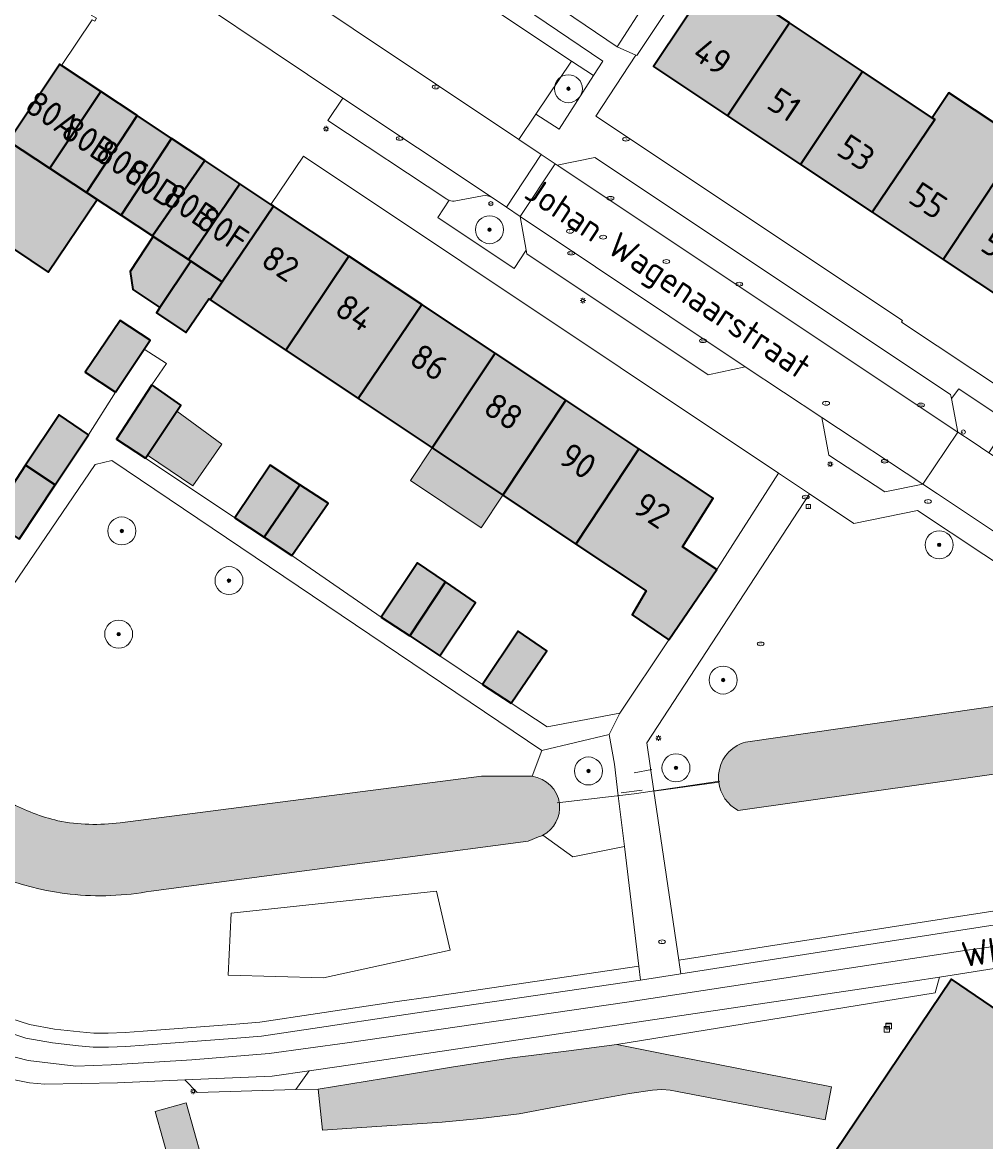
# Model space of a CAD drawing. Header units: metres. Extents: x 125349 to 128236, y 501602 to 503797.
# Tile 199 of 656: x 126686 to 126754, y 501902 to 501982. Entities that reach past the tile are written whole.
import ezdxf
from ezdxf.enums import TextEntityAlignment as Align

# ---------------------------------------------------------------- set-up
doc = ezdxf.new("R2010")
doc.units = ezdxf.units.M
doc.linetypes.add('IE-TERREINAFSCHEIDING-SO', pattern=[10, 8, -2])
doc.layers.get('0').update_dxf_attribs({"linetype": 'CONTINUOUS'})
for name, color, linetype, lineweight in [('B-WE-GR-BEPLANTING_CULTUUR_BODEMBEDEKKER-GV', 90, 'CONTINUOUS', 18), ('B-WE-GR-BEPLANTING_CULTUUR_BOSPLANTSOEN-GV', 90, 'CONTINUOUS', 18), ('B-WE-GR-BEPLANTING_CULTUUR_HEESTERS-GV', 90, 'CONTINUOUS', 18), ('B-WE-GR-BOOM-S-500', 90, 'CONTINUOUS', 18), ('B-WE-GR-GROENVOORZIENING-GV', 80, 'CONTINUOUS', 18), ('B-WE-IE-MEUBILAIR-S', 7, 'CONTINUOUS', 18), ('B-WE-IE-TERREINAFSCHEIDING-G', 210, 'IE-TERREINAFSCHEIDING-SO', 18), ('B-WE-KW-KUNSTWERK_DUIKER-G', 170, 'CONTINUOUS', 18), ('B-WE-OG-BEBOUWING-GV', 7, 'CONTINUOUS', 35), ('B-WE-OG-BEBOUWING-T18', 10, 'CONTINUOUS', 18), ('B-WE-OG-BEBOUWING_OVERBOUWING-GV', 7, 'CONTINUOUS', 18), ('B-WE-OG-BEBOUWING_SCHUUR-GV', 7, 'CONTINUOUS', 18), ('B-WE-OG-TERREIN_BEGROEID-GV', 7, 'CONTINUOUS', 18), ('B-WE-OG-TERREIN_ERF-GV', 7, 'CONTINUOUS', 18), ('B-WE-OG-TOPOGRAFIE-T18', 10, 'CONTINUOUS', 18), ('B-WE-OG-WATER-GV', 130, 'CONTINUOUS', 18), ('B-WE-OG-WATER_SLOOT-GV', 120, 'CONTINUOUS', 18), ('B-WE-OG-WEG-GV', 7, 'CONTINUOUS', 18), ('B-WE-VH-GESLOTENVERHARDING_ASFALT-GV', 10, 'CONTINUOUS', 18), ('B-WE-VH-HALFVERHARDING_PUIN-GV', 130, 'CONTINUOUS', 18), ('B-WE-VH-OPENVERHARDING-GV', 90, 'CONTINUOUS', 18), ('B-WE-VH-OPENVERHARDING_BETONSTRAATSTEEN-GV', 90, 'CONTINUOUS', 18), ('B-WE-VW-MARKERING_PICTOGRAM-G', 7, 'CONTINUOUS', 18)]:
    doc.layers.add(name, color=color, linetype=linetype, lineweight=lineweight)
for name, color, linetype, lineweight, true_color in [('B-WE-OG-BEBOUWING-V', 7, 'CONTINUOUS', 18, 0xcc646e), ('B-WE-OG-BEBOUWING_OVERBOUWING-V', 7, 'CONTINUOUS', 18, 0xcc646e), ('B-WE-OG-BEBOUWING_SCHUUR-V', 7, 'CONTINUOUS', 18, 0xcc646e), ('B-WE-OG-WATER-V', 7, 'CONTINUOUS', 18, 0xbee8ff), ('B-WE-OG-WATER_SLOOT-V', 7, 'CONTINUOUS', 18, 0x73e9ff)]:
    doc.layers.add(name, color=color, linetype=linetype, lineweight=lineweight, true_color=true_color)
doc.styles.add('NLCS-ISO', font='NLCS-ISO.ttf')
doc.styles.add('NLCS-ISO-M1000-T18', font='NLCS-ISO.ttf', dxfattribs={"height": 1.8})

# ---------------------------------------------------------------- blocks, each defined once
blk = doc.blocks.new('SIE-MEUBILAIR_BORD_LOCATIEPAAL-SO')
blk.add_lwpolyline([(-0.7499999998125, -0.7499999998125), (0.7499999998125, -0.7499999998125), (0.7499999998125, 0.7499999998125), (-0.7499999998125, 0.7499999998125)], close=True)
at = {"style": 'NLCS-ISO'}
blk.add_text('lp', height=0.75, dxfattribs=at).set_placement((0.01124132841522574, 0.120902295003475), align=Align.MIDDLE_CENTER)
blk = doc.blocks.new('SIE-MEUBILAIR_KAST_RIOOL-SO')
for points in [[(-1, 1), (1, 1), (1, 0.8400000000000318), (-1, 0.8400000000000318)], [(-1, 0.7599999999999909), (1, 0.7599999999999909), (1, -1), (-1, -1)]]:
    blk.add_lwpolyline(points, close=True)
at = {"style": 'NLCS-ISO'}
blk.add_text('ri', height=0.75, dxfattribs=at).set_placement((0, 0), align=Align.MIDDLE_CENTER)
blk = doc.blocks.new('SIE-MEUBILAIR_KAST_ELEKTRA-SO')
for points in [[(-1, 1), (1, 1), (1, 0.8400000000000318), (-1, 0.8400000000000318)], [(-1, 0.7599999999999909), (1, 0.7599999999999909), (1, -1), (-1, -1)]]:
    blk.add_lwpolyline(points, close=True)
at = {"style": 'NLCS-ISO'}
blk.add_text('et', height=0.75, dxfattribs=at).set_placement((0, 0), align=Align.MIDDLE_CENTER)
blk = doc.blocks.new('SIE-MEUBILAIR_PAAL_AFSLUITPAAL-SO')
blk.add_circle((0, 0), 0.75)
at = {"style": 'NLCS-ISO'}
blk.add_text('af', height=0.75, dxfattribs=at).set_placement((-3.765876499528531e-13, 0.05003987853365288), align=Align.MIDDLE_CENTER)
blk = doc.blocks.new('SIE-MEUBILAIR_PAAL_LICHTMAST-SO')
for points in [[(-0.625, 0), (-1, 0)], [(-0.7071067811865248, 0.7071067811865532), (-0.4419417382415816, 0.44194173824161)], [(0, 1), (0, 0.625)], [(0.44194173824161, 0.4419417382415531), (0.7071067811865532, 0.7071067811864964)], [(1, 0), (0.625, 0)], [(-0.7071067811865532, -0.7071067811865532), (-0.4419417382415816, -0.44194173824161)], [(0, -0.625), (0, -1)], [(0.4419417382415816, -0.4419417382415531), (0.7071067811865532, -0.7071067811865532)]]:
    blk.add_lwpolyline(points)
blk.add_circle((0, 0), 0.5)
blk = doc.blocks.new('SIE-MEUBILAIR_PUT_KOLK-SO')
blk.add_ellipse((0, 0), major_axis=(1.25, 4.517432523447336e-15), ratio=0.5400000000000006)
at = {"style": 'NLCS-ISO'}
blk.add_text('klk', height=0.75, dxfattribs=at).set_placement((0.0261189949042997, 2.557953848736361e-13), align=Align.MIDDLE_CENTER)
blk = doc.blocks.new('SIE-MEUBILAIR_PUT_RIOOLPUT-SO')
blk.add_ellipse((0, 0), major_axis=(1.25, 4.517432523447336e-15), ratio=0.5400000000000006)
at = {"style": 'NLCS-ISO'}
blk.add_text('ri', height=0.75, dxfattribs=at).set_placement((-0.04478910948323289, 0.06774790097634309), align=Align.MIDDLE_CENTER)
blk = doc.blocks.new('SIE-MEUBILAIR_PUT_BRANDKRAAN-SO')
blk.add_ellipse((0, 0), major_axis=(1.25, 4.517432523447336e-15), ratio=0.5400000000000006)
at = {"style": 'NLCS-ISO'}
blk.add_text('bk', height=0.75, dxfattribs=at).set_placement((0.03192321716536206, -3.410605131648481e-13), align=Align.MIDDLE_CENTER)
blk = doc.blocks.new('SIE-MEUBILAIR_PUT_GASPUT-SO')
blk.add_ellipse((0, 0), major_axis=(1.25, 4.517432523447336e-15), ratio=0.5400000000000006)
at = {"style": 'NLCS-ISO'}
blk.add_text('gas ', height=0.75, dxfattribs=at).set_placement((0.5310889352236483, 0.1623907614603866), align=Align.MIDDLE_CENTER)
blk = doc.blocks.new('SGR-BOOM_01-SO')
at = {"linetype": 'ByBlock', "lineweight": 18}
h = blk.add_hatch(color=0, dxfattribs=at)
h.dxf.hatch_style = 1
edge = h.paths.add_edge_path()
edge.add_arc((0, 0), 0.25, 0, 360)
at = {"color": 0, "linetype": 'ByBlock', "lineweight": 18}
for radius in [2, 0.25]:
    blk.add_circle((0, 0), radius, dxfattribs=at)

msp = doc.modelspace()

# ---------------------------------------------------------------- hatches: boundary and pattern name
at = {"layer": 'B-WE-OG-BEBOUWING-V'}
for points in [[(126735.985, 501975.225), (126740.421, 501981.878), (126735.13, 501985.395), (126730.694, 501978.746)], [(126745.645, 501978.404), (126740.421, 501981.878), (126735.985, 501975.225), (126741.212, 501971.746)], [(126684.546, 501973.402), (126687.494, 501971.473), (126687.499, 501971.48), (126691.163, 501976.963), (126688.348, 501978.833), (126688.226, 501978.914)], [(126745.645, 501978.404), (126741.212, 501971.746), (126746.343, 501968.33), (126750.817, 501974.964), (126750.633, 501975.088)], [(126691.163, 501976.963), (126687.499, 501971.48), (126687.494, 501971.473), (126690.136, 501969.744), (126690.138, 501969.747), (126693.767, 501975.234)], [(126751.416, 501964.954), (126755.858, 501971.615), (126756.212, 501971.379), (126757.402, 501973.169), (126751.823, 501976.878), (126750.633, 501975.088), (126750.817, 501974.964), (126746.343, 501968.33)], [(126678.126, 501970.243), (126684.902, 501965.703), (126687.394, 501964.033), (126690.899, 501969.245), (126690.136, 501969.744), (126687.494, 501971.473), (126684.546, 501973.402), (126681.598, 501975.456)], [(126692.61, 501968.117), (126696.222, 501973.603), (126693.767, 501975.234), (126690.138, 501969.747), (126690.136, 501969.744), (126690.899, 501969.245)], [(126692.61, 501968.117), (126694.854, 501966.637), (126698.589, 501972.031), (126696.222, 501973.603)], [(126701.103, 501970.361), (126698.589, 501972.031), (126694.854, 501966.637), (126694.912, 501966.599), (126697.435, 501964.935)], [(126751.416, 501964.954), (126756.373, 501961.654), (126760.835, 501968.305), (126756.212, 501971.379), (126755.858, 501971.615)], [(126699.845, 501963.346), (126703.507, 501968.764), (126703.317, 501968.891), (126701.103, 501970.361), (126697.435, 501964.935), (126697.588, 501964.834)], [(126704.389, 501958.456), (126708.891, 501965.189), (126703.507, 501968.764), (126699.845, 501963.346), (126698.982, 501962.067)], [(126695.385, 501961.515), (126697.588, 501964.834), (126697.435, 501964.935), (126694.912, 501966.599), (126693.247, 501964.075), (126693.448, 501962.792)], [(126704.389, 501958.456), (126709.57, 501954.996), (126714.121, 501961.715), (126708.891, 501965.189)], [(126699.845, 501963.346), (126697.588, 501964.834), (126695.385, 501961.515), (126695.134, 501961.137), (126697.232, 501959.734), (126698.885, 501962.132), (126698.982, 501962.067)], [(126719.36, 501958.235), (126714.121, 501961.715), (126709.57, 501954.996), (126714.853, 501951.467)], [(126692.217, 501955.444), (126694.252, 501958.536), (126694.681, 501959.187), (126692.533, 501960.59), (126690.028, 501956.893)], [(126719.36, 501958.235), (126714.853, 501951.467), (126719.919, 501948.084), (126724.411, 501954.88)], [(126694.817, 501955.981), (126692.273, 501952.089), (126694.361, 501950.745), (126696.876, 501954.534)], [(126725.145, 501944.593), (126729.651, 501951.4), (126724.411, 501954.88), (126719.919, 501948.084)], [(126685.778, 501950.224), (126687.896, 501948.824), (126690.273, 501952.392), (126688.174, 501953.844)], [(126731.794, 501937.74), (126735.219, 501942.783), (126732.771, 501944.386), (126734.964, 501947.871), (126729.651, 501951.4), (126725.145, 501944.593), (126730.167, 501941.239), (126729.165, 501939.54)], [(126685.314, 501944.947), (126687.896, 501948.824), (126685.778, 501950.224), (126683.215, 501946.35)], [(126705.398, 501948.838), (126703.273, 501950.225), (126700.745, 501946.468), (126702.848, 501945.074)], [(126705.398, 501948.838), (126702.848, 501945.074), (126704.826, 501943.762), (126707.42, 501947.519)], [(126715.819, 501941.881), (126713.816, 501943.26), (126711.211, 501939.363), (126713.264, 501938.015)], [(126715.819, 501941.881), (126713.264, 501938.015), (126715.409, 501936.607), (126717.964, 501940.404)], [(126718.457, 501934.553), (126720.517, 501933.218), (126723.061, 501936.947), (126721.012, 501938.35)], [(126767.19, 501892.703), (126768.745, 501891.596), (126774.859, 501900.385), (126778.208, 501898.055), (126784.422, 501906.948), (126772.218, 501914.941), (126771.922, 501914.491), (126769.813, 501911.288), (126764.934, 501914.579), (126760.374, 501907.818), (126755.452, 501911.138), (126752.018, 501913.468), (126742.953, 501900.028), (126741.555, 501897.955), (126754.926, 501889.006), (126756.3, 501891.07), (126763.093, 501886.549)]]:
    msp.add_hatch(color=256, dxfattribs=at).paths.add_polyline_path(points)
at = {"layer": 'B-WE-OG-BEBOUWING_OVERBOUWING-V'}
for points in [[(126696.583, 501954.093), (126694.499, 501950.952), (126697.728, 501948.761), (126699.823, 501951.727)], [(126719.919, 501948.084), (126714.853, 501951.467), (126713.298, 501949.138), (126718.364, 501945.755)]]:
    msp.add_hatch(color=256, dxfattribs=at).paths.add_polyline_path(points)
at = {"layer": 'B-WE-OG-BEBOUWING_SCHUUR-V'}
msp.add_hatch(color=256, dxfattribs=at).paths.add_polyline_path([(126697.255, 501904.618), (126695.04, 501903.997), (126696.132, 501900.1), (126698.347, 501900.721)])
at = {"layer": 'B-WE-OG-WATER-V'}
h = msp.add_hatch(color=256, dxfattribs=at)
edge = h.paths.add_edge_path()
edge.add_arc((126721.7500683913, 501925.7464031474), 2.224894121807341, 297.1692295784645, 366.6485802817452)
edge.add_arc((126721.7225425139, 501925.7451478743), 2.252381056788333, 6.599228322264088, 82.84719357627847)
edge.add_arc((126721.7198251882, 501925.7697500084), 2.228316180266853, 82.6991007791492, 89.55838674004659)
edge.add_line((126721.737, 501927.998), (126718.387, 501927.995))
edge.add_line((126718.387, 501927.995), (126692.543, 501924.656))
edge.add_arc((126690.7531930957, 501938.2691301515), 13.73028482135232, 258.80723109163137, 277.4900884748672, ccw=False)
edge.add_arc((126691.2377773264, 501938.1566237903), 13.722991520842, 241.33962216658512, 256.7308588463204, ccw=False)
edge.add_line((126684.656, 501926.115), (126682.67, 501927.196))
edge.add_line((126682.67, 501927.196), (126673.85, 501932.972))
edge.add_line((126673.85, 501932.972), (126666.763, 501937.474))
edge.add_line((126666.763, 501937.474), (126658.585, 501942.641))
edge.add_line((126658.585, 501942.641), (126653.871, 501945.602))
edge.add_line((126653.871, 501945.602), (126651.744, 501946.938))
edge.add_line((126651.744, 501946.938), (126643.02, 501952.413))
edge.add_line((126643.02, 501952.413), (126635.833, 501956.916))
edge.add_line((126635.833, 501956.916), (126625.774, 501963.46))
edge.add_line((126625.774, 501963.46), (126616.755, 501969.339))
edge.add_line((126616.755, 501969.339), (126613.486, 501971.536))
edge.add_line((126613.486, 501971.536), (126605.666, 501977.298))
edge.add_line((126605.666, 501977.298), (126600.423, 501981.373))
edge.add_line((126600.423, 501981.373), (126595.08, 501985.45))
edge.add_line((126595.08, 501985.45), (126590.336, 501989.468))
edge.add_line((126590.336, 501989.468), (126585.102, 501994.194))
edge.add_line((126585.102, 501994.194), (126581.158, 501998.201))
edge.add_line((126581.158, 501998.201), (126579.436, 502000))
edge.add_arc((126634.7345836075, 502052.3130106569), 76.12216781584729, 218.9610551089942, 223.4107952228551, ccw=False)
edge.add_arc((126639.0813271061, 502055.0269768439), 81.21098961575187, 213.1408524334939, 218.5215914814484, ccw=False)
edge.add_line((126571.081, 502010.629), (126568.517, 502014.487))
edge.add_line((126568.517, 502014.487), (126567.465, 502016.07))
edge.add_arc((126541.76601075, 501999.5360703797), 30.55828655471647, 32.75596750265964, 45.06090784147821)
edge.add_arc((126540.0698919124, 501997.9719267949), 32.86367926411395, 44.89393642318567, 64.56000097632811)
edge.add_arc((126553.1920970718, 502025.5761492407), 2.299248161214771, 64.36046422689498, 83.58474900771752)
edge.add_arc((126553.1938716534, 502025.5854244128), 2.289832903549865, 83.60294293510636, 100.2095896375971)
edge.add_arc((126553.1898632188, 502025.3490907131), 2.522130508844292, 99.16828910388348, 130.9156736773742)
edge.add_line((126551.538, 502027.255), (126550.864, 502026.567))
edge.add_line((126550.864, 502026.567), (126550.241, 502025.931))
edge.add_arc((126551.1859354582, 502025.1057210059), 1.254586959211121, 138.8669877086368, 188.1437401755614)
edge.add_arc((126551.256509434, 502025.1166037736), 1.325991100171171, 188.1772591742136, 242.6346175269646)
edge.add_line((126550.647, 502023.939), (126553.702, 502022.554))
edge.add_arc((126542.0168452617, 502000.2844607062), 25.1490600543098, 49.328563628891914, 62.313342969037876, ccw=False)
edge.add_arc((126542.1914557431, 502000.8391530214), 24.61561714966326, 35.75338689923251, 48.79536979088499, ccw=False)
edge.add_line((126562.168, 502015.222), (126565.682, 502009.512))
edge.add_arc((126596.7608906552, 502029.1764615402), 36.77755418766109, 212.3226527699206, 219.0312728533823)
edge.add_arc((126594.0539985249, 502027.2581868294), 33.46749869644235, 219.3985471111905, 225.026860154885)
edge.add_line((126570.4, 502003.582), (126573.66, 502000))
edge.add_line((126573.66, 502000), (126575.701, 501997.777))
edge.add_line((126575.701, 501997.777), (126580.528, 501992.557))
edge.add_line((126580.528, 501992.557), (126586.939, 501986.214))
edge.add_line((126586.939, 501986.214), (126592.32, 501981.237))
edge.add_line((126592.32, 501981.237), (126594.841, 501979.201))
edge.add_line((126594.841, 501979.201), (126600.632, 501974.968))
edge.add_line((126600.632, 501974.968), (126607.861, 501969.864))
edge.add_line((126607.861, 501969.864), (126614.842, 501964.864))
edge.add_line((126614.842, 501964.864), (126622.269, 501959.657))
edge.add_line((126622.269, 501959.657), (126631.929, 501953.169))
edge.add_line((126631.929, 501953.169), (126640.695, 501947.144))
edge.add_line((126640.695, 501947.144), (126647.979, 501942.339))
edge.add_line((126647.979, 501942.339), (126680.455, 501922.584))
edge.add_arc((126691.0735796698, 501938.9309235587), 19.49297678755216, 236.9931879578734, 263.7989630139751)
edge.add_arc((126691.1183604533, 501939.1608514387), 19.72640628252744, 263.7417945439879, 280.6618842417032)
edge.add_line((126694.768, 501919.775), (126721.722, 501923.347))
edge.add_line((126721.722, 501923.347), (126722.474, 501923.643))
edge.add_arc((126721.7077505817, 501925.8532002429), 2.339256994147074, 289.1208063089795, 296.8969338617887)
msp.add_hatch(color=256, dxfattribs=at).paths.add_polyline_path([(126728.079, 501908.786), (126724.628, 501908.341), (126720.577, 501907.846), (126716.376, 501907.201), (126711.374, 501906.357), (126706.705, 501905.608), (126707.015, 501902.665), (126709.119, 501902.809), (126715.571, 501903.251), (126718.322, 501903.498), (126721.073, 501903.844), (126723.724, 501904.341), (126728.976, 501905.285), (126730.626, 501905.533), (126731.276, 501905.582), (126731.876, 501905.531), (126732.376, 501905.43), (126742.976, 501903.417), (126743.429, 501905.766), (126733.628, 501907.694), (126731.637, 501908.086)])
at = {"layer": 'B-WE-OG-WATER_SLOOT-V'}
h = msp.add_hatch(color=256, dxfattribs=at)
edge = h.paths.add_edge_path()
edge.add_arc((126737.9865722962, 501927.8863839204), 2.653966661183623, 187.1076084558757, 242.3268912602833)
edge.add_line((126736.754, 501925.536), (126813.272, 501936.417))
edge.add_arc((126800.0565676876, 501991.6087608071), 56.75189963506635, 283.4657026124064, 291.395642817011)
edge.add_arc((126802.9101826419, 501980.8973530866), 45.75476337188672, 292.9619242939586, 301.6220064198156)
edge.add_arc((126801.2380639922, 501988.0259341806), 52.75241219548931, 299.1081689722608, 307.165747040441)
edge.add_line((126833.107, 501945.988), (126914.253, 502000))
edge.add_line((126914.253, 502000), (126923.855, 502006.527))
edge.add_line((126923.855, 502006.527), (126925.755, 502007.828))
edge.add_line((126925.755, 502007.828), (126929.503, 502010.782))
edge.add_line((126929.503, 502010.782), (126939.75, 502019.793))
edge.add_line((126939.75, 502019.793), (126947.347, 502026.852))
edge.add_line((126947.347, 502026.852), (126952.045, 502031.507))
edge.add_line((126952.045, 502031.507), (126955.193, 502034.911))
edge.add_line((126955.193, 502034.911), (126958.592, 502038.815))
edge.add_line((126958.592, 502038.815), (126962.29, 502043.27))
edge.add_line((126962.29, 502043.27), (126965.938, 502047.825))
edge.add_line((126965.938, 502047.825), (126970.086, 502052.98))
edge.add_line((126970.086, 502052.98), (126975.783, 502060.087))
edge.add_line((126975.783, 502060.087), (126982.535, 502068.858))
edge.add_line((126982.535, 502068.858), (126983.159, 502071.369))
edge.add_line((126983.159, 502071.369), (126982.194, 502072.133))
edge.add_line((126982.194, 502072.133), (126979.183, 502072.486))
edge.add_line((126979.183, 502072.486), (126955.65, 502043.476))
edge.add_line((126955.65, 502043.476), (126952.519, 502039.461))
edge.add_line((126952.519, 502039.461), (126950.52, 502037.16))
edge.add_line((126950.52, 502037.16), (126946.373, 502032.667))
edge.add_line((126946.373, 502032.667), (126942.046, 502028.328))
edge.add_line((126942.046, 502028.328), (126941.673, 502027.964))
edge.add_line((126941.673, 502027.964), (126939.856, 502026.191))
edge.add_line((126939.856, 502026.191), (126930.552, 502018.175))
edge.add_line((126930.552, 502018.175), (126925.9, 502014.19))
edge.add_line((126925.9, 502014.19), (126923.457, 502012.324))
edge.add_line((126923.457, 502012.324), (126920.941, 502010.479))
edge.add_line((126920.941, 502010.479), (126905.169, 502000))
edge.add_line((126905.169, 502000), (126889.407, 501989.528))
edge.add_line((126889.407, 501989.528), (126881.865, 501984.433))
edge.add_line((126881.865, 501984.433), (126880.102, 501983.242))
edge.add_line((126880.102, 501983.242), (126877.506, 501981.569))
edge.add_line((126877.506, 501981.569), (126867.377, 501974.974))
edge.add_line((126867.377, 501974.974), (126863.261, 501974.25))
edge.add_line((126863.261, 501974.25), (126861.808, 501973.266))
edge.add_arc((126849.1169094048, 501979.7515584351), 14.2522366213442, 323.45496082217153, 332.9314957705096, ccw=False)
edge.add_arc((126849.1562478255, 501979.714390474), 14.19850219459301, 312.7433966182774, 323.48093264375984, ccw=False)
edge.add_line((126858.793, 501969.287), (126846.76, 501961.245))
edge.add_line((126846.76, 501961.245), (126826.637, 501947.797))
edge.add_arc((126804.8784848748, 501980.021575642), 38.88259579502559, 297.20722572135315, 304.02780980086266, ccw=False)
edge.add_arc((126791.4389119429, 502001.9888992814), 64.59234861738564, 295.1833389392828, 298.90075371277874, ccw=False)
edge.add_arc((126801.8889037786, 501984.0833448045), 43.98046923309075, 281.9374664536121, 292.78866523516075, ccw=False)
edge.add_line((126810.986, 501941.054), (126737.274, 501930.431))
edge.add_arc((126737.9808392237, 501927.8843533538), 2.642920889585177, 105.5123589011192, 119.8343908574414)
edge.add_arc((126737.9867511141, 501927.8749887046), 2.653985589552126, 119.8445268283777, 182.8290094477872)
edge.add_arc((126738.2508333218, 501927.9166326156), 2.91994097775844, 183.3894149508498, 187.0549889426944)

# ---------------------------------------------------------------- linework, layer by layer
at = {"layer": 'B-WE-GR-BEPLANTING_CULTUUR_BODEMBEDEKKER-GV', "flags": 128}
msp.add_lwpolyline([(126724.835, 501979.121), (126722.286, 501975.345), (126723.945, 501974.274), (126726.397, 501978.101)], close=True, dxfattribs=at)
for points in [[(126716.071, 501969.182), (126715.262, 501967.955), (126720.717, 501964.3), (126721.574, 501965.617)], [(126718.461, 501969.497), (126716.545, 501969.133)], [(126721.574, 501965.617), (126721.159, 501968.019), (126720.179, 501968.68), (126719.148, 501969.375)]]:
    msp.add_lwpolyline(points, dxfattribs=at)
at = {"layer": 'B-WE-GR-BEPLANTING_CULTUUR_BODEMBEDEKKER-GV'}
for points in [[(126716.545, 501969.133, -0.1369758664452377), (126716.071, 501969.182)], [(126719.148, 501969.375, 0.1863848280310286), (126718.461, 501969.497)]]:
    msp.add_lwpolyline(points, format="xyb", dxfattribs=at)
at = {"layer": 'B-WE-GR-BEPLANTING_CULTUUR_BOSPLANTSOEN-GV', "flags": 128}
for points in [[(126826.637, 501947.797), (126846.76, 501961.245), (126846.759, 501961.246), (126845.152, 501963.538), (126845.149, 501963.542), (126832.522, 501954.68), (126828.073, 501952.343), (126823.951, 501950.435), (126819.478, 501948.666), (126791.182, 501942.386), (126780.412, 501950.092), (126778.746, 501947.599), (126774.463, 501943.42), (126759.076, 501940.704), (126749.58, 501946.999), (126745.014, 501946.071), (126741.851, 501948.186)], [(126741.851, 501948.186), (126730.219, 501930.37), (126730.725, 501926.927)], [(126737.274, 501930.431), (126810.986, 501941.054)], [(126730.725, 501926.927), (126735.353, 501927.558)]]:
    msp.add_lwpolyline(points, dxfattribs=at)
at = {"layer": 'B-WE-GR-BEPLANTING_CULTUUR_BOSPLANTSOEN-GV'}
for points in [[(126735.336, 501927.744, -0.2819560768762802), (126736.666, 501930.177)], [(126736.666, 501930.177, -0.0625731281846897), (126737.274, 501930.431)], [(126735.353, 501927.558, -0.01599544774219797), (126735.336, 501927.744)]]:
    msp.add_lwpolyline(points, format="xyb", dxfattribs=at)
at = {"layer": 'B-WE-GR-BEPLANTING_CULTUUR_HEESTERS-GV', "flags": 128}
for points in [[(126705.03, 501992.322), (126707.014, 501990.997), (126724.835, 501979.121), (126726.397, 501978.101), (126727.06, 501979.135), (126705.845, 501993.511)], [(126752.472, 501952.589), (126753.478, 501951.919), (126754.675, 501951.121), (126756.134, 501953.284), (126752.523, 501955.689), (126751.998, 501955.001)]]:
    msp.add_lwpolyline(points, close=True, dxfattribs=at)
for points in [[(126727.531, 501930.968), (126722.714, 501929.835), (126722.003, 501927.98)], [(126722.766, 501923.767), (126724.916, 501922.216), (126728.614, 501922.951), (126728.174, 501926.58), (126727.9, 501928.84), (126727.531, 501930.968)]]:
    msp.add_lwpolyline(points, dxfattribs=at)
at = {"layer": 'B-WE-GR-BEPLANTING_CULTUUR_HEESTERS-GV'}
for points in [[(126722.003, 501927.98, -0.3455382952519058), (126723.96, 501926.004)], [(126723.96, 501926.004, -0.3128029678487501), (126722.766, 501923.767)]]:
    msp.add_lwpolyline(points, format="xyb", dxfattribs=at)
at = {"layer": 'B-WE-GR-GROENVOORZIENING-GV', "flags": 128}
for points in [[(126735.353, 501927.558), (126730.725, 501926.927), (126732.5, 501914.837), (126752.52, 501917.946), (126773.756, 501921.253), (126779.812, 501922.166), (126795.972, 501924.827), (126808.049, 501926.907), (126819.115, 501928.877), (126819.463, 501929.28), (126823.891, 501930.589), (126826.496, 501931.533), (126829.963, 501933.244), (126830.374, 501933.244), (126836.999, 501937.863), (126848.555, 501945.446), (126857.159, 501951.133), (126871.368, 501960.613), (126878.681, 501965.509), (126886.131, 501970.347), (126893.58, 501975.432), (126899.796, 501979.582), (126905.81, 501983.53), (126913.467, 501988.471)], [(126813.272, 501936.417), (126736.754, 501925.536)]]:
    msp.add_lwpolyline(points, dxfattribs=at)
at = {"layer": 'B-WE-GR-GROENVOORZIENING-GV'}
msp.add_lwpolyline([(126736.754, 501925.536, -0.2457127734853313), (126735.353, 501927.558)], format="xyb", dxfattribs=at)
at = {"layer": 'B-WE-GR-GROENVOORZIENING-GV', "flags": 128}
msp.add_lwpolyline([(126716.155, 501915.552), (126715.168, 501919.767), (126700.475, 501918.195), (126700.268, 501913.761), (126707.09, 501913.561)], close=True, dxfattribs=at)
at = {"layer": 'B-WE-IE-TERREINAFSCHEIDING-G', "flags": 128}
for points in [[(126729.317, 501928.221), (126730.582, 501928.457)], [(126728.39, 501926.798), (126729.88, 501926.988)]]:
    msp.add_lwpolyline(points, dxfattribs=at)
at = {"layer": 'B-WE-KW-KUNSTWERK_DUIKER-G', "flags": 128}
msp.add_lwpolyline([(126723.797, 501926.083), (126729.308, 501926.733), (126735.433, 501927.621)], dxfattribs=at)
at = {"layer": 'B-WE-OG-BEBOUWING-GV', "flags": 128}
for points in [[(126735.985, 501975.225), (126740.421, 501981.878), (126735.13, 501985.395), (126730.694, 501978.746)], [(126745.645, 501978.404), (126740.421, 501981.878), (126735.985, 501975.225), (126741.212, 501971.746)], [(126684.546, 501973.402), (126687.494, 501971.473), (126687.499, 501971.48), (126691.163, 501976.963), (126688.348, 501978.833), (126688.226, 501978.914)], [(126745.645, 501978.404), (126741.212, 501971.746), (126746.343, 501968.33), (126750.817, 501974.964), (126750.633, 501975.088)], [(126691.163, 501976.963), (126687.499, 501971.48), (126687.494, 501971.473), (126690.136, 501969.744), (126690.138, 501969.747), (126693.767, 501975.234)], [(126751.416, 501964.954), (126755.858, 501971.615), (126756.212, 501971.379), (126757.402, 501973.169), (126751.823, 501976.878), (126750.633, 501975.088), (126750.817, 501974.964), (126746.343, 501968.33)], [(126678.126, 501970.243), (126684.902, 501965.703), (126687.394, 501964.033), (126690.899, 501969.245), (126690.136, 501969.744), (126687.494, 501971.473), (126684.546, 501973.402), (126681.598, 501975.456)], [(126692.61, 501968.117), (126696.222, 501973.603), (126693.767, 501975.234), (126690.138, 501969.747), (126690.136, 501969.744), (126690.899, 501969.245)], [(126692.61, 501968.117), (126694.854, 501966.637), (126698.589, 501972.031), (126696.222, 501973.603)], [(126701.103, 501970.361), (126698.589, 501972.031), (126694.854, 501966.637), (126694.912, 501966.599), (126697.435, 501964.935)], [(126751.416, 501964.954), (126756.373, 501961.654), (126760.835, 501968.305), (126756.212, 501971.379), (126755.858, 501971.615)], [(126699.845, 501963.346), (126703.507, 501968.764), (126703.317, 501968.891), (126701.103, 501970.361), (126697.435, 501964.935), (126697.588, 501964.834)], [(126704.389, 501958.456), (126708.891, 501965.189), (126703.507, 501968.764), (126699.845, 501963.346), (126698.982, 501962.067)], [(126695.385, 501961.515), (126697.588, 501964.834), (126697.435, 501964.935), (126694.912, 501966.599), (126693.247, 501964.075), (126693.448, 501962.792)], [(126704.389, 501958.456), (126709.57, 501954.996), (126714.121, 501961.715), (126708.891, 501965.189)], [(126699.845, 501963.346), (126697.588, 501964.834), (126695.385, 501961.515), (126695.134, 501961.137), (126697.232, 501959.734), (126698.885, 501962.132), (126698.982, 501962.067)], [(126719.36, 501958.235), (126714.121, 501961.715), (126709.57, 501954.996), (126714.853, 501951.467)], [(126692.217, 501955.444), (126694.252, 501958.536), (126694.681, 501959.187), (126692.533, 501960.59), (126690.028, 501956.893)], [(126719.36, 501958.235), (126714.853, 501951.467), (126719.919, 501948.084), (126724.411, 501954.88)], [(126694.817, 501955.981), (126692.273, 501952.089), (126694.361, 501950.745), (126696.876, 501954.534)], [(126725.145, 501944.593), (126729.651, 501951.4), (126724.411, 501954.88), (126719.919, 501948.084)], [(126685.778, 501950.224), (126687.896, 501948.824), (126690.273, 501952.392), (126688.174, 501953.844)], [(126731.794, 501937.74), (126735.219, 501942.783), (126732.771, 501944.386), (126734.964, 501947.871), (126729.651, 501951.4), (126725.145, 501944.593), (126730.167, 501941.239), (126729.165, 501939.54)], [(126685.314, 501944.947), (126687.896, 501948.824), (126685.778, 501950.224), (126683.215, 501946.35)], [(126705.398, 501948.838), (126703.273, 501950.225), (126700.745, 501946.468), (126702.848, 501945.074)], [(126705.398, 501948.838), (126702.848, 501945.074), (126704.826, 501943.762), (126707.42, 501947.519)], [(126715.819, 501941.881), (126713.816, 501943.26), (126711.211, 501939.363), (126713.264, 501938.015)], [(126715.819, 501941.881), (126713.264, 501938.015), (126715.409, 501936.607), (126717.964, 501940.404)], [(126718.457, 501934.553), (126720.517, 501933.218), (126723.061, 501936.947), (126721.012, 501938.35)], [(126767.19, 501892.703), (126768.745, 501891.596), (126774.859, 501900.385), (126778.208, 501898.055), (126784.422, 501906.948), (126772.218, 501914.941), (126771.922, 501914.491), (126769.813, 501911.288), (126764.934, 501914.579), (126760.374, 501907.818), (126755.452, 501911.138), (126752.018, 501913.468), (126742.953, 501900.028), (126741.555, 501897.955), (126754.926, 501889.006), (126756.3, 501891.07), (126763.093, 501886.549)]]:
    msp.add_lwpolyline(points, close=True, dxfattribs=at)
at = {"layer": 'B-WE-OG-BEBOUWING_OVERBOUWING-GV', "flags": 128}
for points in [[(126696.583, 501954.093), (126694.499, 501950.952), (126697.728, 501948.761), (126699.823, 501951.727)], [(126719.919, 501948.084), (126714.853, 501951.467), (126713.298, 501949.138), (126718.364, 501945.755)]]:
    msp.add_lwpolyline(points, close=True, dxfattribs=at)
at = {"layer": 'B-WE-OG-BEBOUWING_SCHUUR-GV', "flags": 128}
msp.add_lwpolyline([(126697.255, 501904.618), (126695.04, 501903.997), (126696.132, 501900.1), (126698.347, 501900.721)], close=True, dxfattribs=at)
at = {"layer": 'B-WE-OG-TERREIN_BEGROEID-GV', "flags": 128}
for points in [[(126722.003, 501927.98), (126722.714, 501929.835), (126691.952, 501950.576), (126690.748, 501950.293), (126683.672, 501939.907), (126682.781, 501938.599), (126673.125, 501945.338), (126662.116, 501952.891), (126659.802, 501954.479), (126653.871, 501945.602)], [(126692.543, 501924.656), (126718.387, 501927.995), (126721.737, 501927.998)], [(126722.474, 501923.643), (126721.722, 501923.347), (126694.768, 501919.775)], [(126728.614, 501922.951), (126724.916, 501922.216), (126722.766, 501923.767)], [(126684.056, 501910.867), (126686.048, 501910.232), (126687.85, 501909.899), (126689.656, 501909.7), (126690.652, 501909.605), (126691.684, 501909.603), (126692.896, 501909.65), (126694.178, 501909.747), (126700.822, 501910.252), (126702.543, 501910.383), (126706.65, 501911.002), (126712.362, 501911.865), (126714.765, 501912.212), (126729.649, 501914.407), (126728.614, 501922.951)]]:
    msp.add_lwpolyline(points, dxfattribs=at)
at = {"layer": 'B-WE-OG-TERREIN_BEGROEID-GV'}
for points in [[(126721.737, 501927.998, -0.02993822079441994), (126722.003, 501927.98)], [(126684.656, 501926.115, 0.06725808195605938), (126688.088, 501924.8)], [(126688.088, 501924.8, 0.08170040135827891), (126692.543, 501924.656)], [(126722.766, 501923.767, -0.03394278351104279), (126722.474, 501923.643)], [(126688.968, 501919.552, -0.1174985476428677), (126680.455, 501922.584)], [(126694.768, 501919.775, -0.0739622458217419), (126688.968, 501919.552)]]:
    msp.add_lwpolyline(points, format="xyb", dxfattribs=at)
at = {"layer": 'B-WE-OG-TERREIN_BEGROEID-GV', "flags": 128}
msp.add_lwpolyline([(126715.168, 501919.767), (126716.155, 501915.552), (126707.09, 501913.561), (126700.268, 501913.761), (126700.475, 501918.195)], close=True, dxfattribs=at)
at = {"layer": 'B-WE-OG-TERREIN_ERF-GV', "flags": 128}
for points in [[(126755.594, 501987.625), (126741.101, 501997.345), (126742.824, 502000), (126744.463, 502002.561), (126721.858, 502017.704), (126721.358, 502016.904), (126742.944, 502002.424), (126741.318, 502000), (126739.833, 501997.786), (126738.481, 501995.738), (126737.128, 501993.689), (126733.02, 501987.543), (126731.726, 501985.653), (126730.215, 501983.446), (126728.095, 501980.159), (126729.431, 501979.566), (126729.502, 501979.539), (126740.722, 501996.382), (126754.343, 501987.326), (126775.554, 501973.349)], [(126684.546, 501973.402), (126688.226, 501978.914), (126688.348, 501978.833), (126690.53, 501982.083)], [(126683.215, 501946.35), (126685.778, 501950.224), (126688.174, 501953.844), (126690.273, 501952.392), (126692.217, 501955.444), (126690.028, 501956.893), (126692.533, 501960.59), (126694.681, 501959.187), (126694.252, 501958.536), (126695.853, 501957.499), (126694.817, 501955.981), (126696.876, 501954.534), (126694.361, 501950.745), (126700.745, 501946.468), (126703.273, 501950.225), (126705.398, 501948.838), (126707.42, 501947.519), (126704.826, 501943.762), (126711.211, 501939.363), (126713.816, 501943.26), (126715.819, 501941.881), (126717.964, 501940.404), (126715.409, 501936.607), (126718.457, 501934.553), (126721.012, 501938.35), (126723.061, 501936.947), (126720.517, 501933.218), (126723.082, 501931.509), (126728.283, 501932.502), (126731.794, 501937.74), (126729.165, 501939.54), (126730.167, 501941.239), (126725.145, 501944.593), (126719.919, 501948.084), (126714.853, 501951.467), (126709.57, 501954.996), (126704.389, 501958.456), (126698.982, 501962.067), (126698.885, 501962.132), (126697.232, 501959.734), (126695.134, 501961.137), (126695.385, 501961.515), (126693.448, 501962.792), (126693.247, 501964.075), (126694.912, 501966.599), (126694.854, 501966.637), (126692.61, 501968.117), (126690.899, 501969.245), (126687.394, 501964.033), (126684.902, 501965.703)], [(126683.672, 501939.907), (126690.748, 501950.293), (126691.952, 501950.576), (126722.714, 501929.835), (126727.531, 501930.968), (126728.283, 501932.502), (126723.082, 501931.509), (126720.517, 501933.218), (126718.457, 501934.553), (126715.409, 501936.607), (126713.264, 501938.015), (126711.211, 501939.363), (126704.826, 501943.762), (126702.848, 501945.074), (126700.745, 501946.468), (126694.361, 501950.745), (126692.273, 501952.089), (126694.817, 501955.981), (126695.853, 501957.499), (126694.252, 501958.536), (126692.217, 501955.444), (126690.273, 501952.392), (126687.896, 501948.824), (126685.314, 501944.947)], [(126762.118, 501915.348), (126751.138, 501913.616), (126750.851, 501912.481), (126728.079, 501908.786), (126731.637, 501908.086), (126733.628, 501907.694), (126743.429, 501905.766), (126742.976, 501903.417), (126732.376, 501905.43), (126731.876, 501905.531), (126731.276, 501905.582), (126730.626, 501905.533), (126728.976, 501905.285), (126723.724, 501904.341), (126721.073, 501903.844), (126718.322, 501903.498), (126715.571, 501903.251), (126709.119, 501902.809), (126707.015, 501902.665), (126706.705, 501905.608), (126705.113, 501905.566), (126698.056, 501905.351), (126697.164, 501906.257), (126692.351, 501906.046), (126687.15, 501905.953), (126686.05, 501906.054), (126684.75, 501906.306)]]:
    msp.add_lwpolyline(points, dxfattribs=at)
for points in [[(126729.122, 501990.049), (126733.02, 501987.543), (126737.128, 501993.689), (126733.28, 501996.294), (126734.628, 501998.335), (126735.727, 502000), (126735.986, 502000.392), (126736.565, 502000), (126739.833, 501997.786), (126741.318, 502000), (126742.944, 502002.424), (126721.358, 502016.904), (126710.032, 502000), (126706.542, 501994.792), (126706.534, 501994.78), (126728.095, 501980.159), (126730.215, 501983.446), (126726.417, 501985.901), (126727.919, 501988.204)], [(126729.431, 501979.566), (126726.577, 501975.197), (126748.513, 501960.592), (126748.428, 501960.455), (126761.254, 501951.94), (126775.554, 501973.349), (126754.343, 501987.326), (126740.722, 501996.382), (126729.502, 501979.539)], [(126746.343, 501968.33), (126741.212, 501971.746), (126735.985, 501975.225), (126730.694, 501978.746), (126735.13, 501985.395), (126740.421, 501981.878), (126745.645, 501978.404), (126750.633, 501975.088), (126751.823, 501976.878), (126757.402, 501973.169), (126756.212, 501971.379), (126760.835, 501968.305), (126766.09, 501964.811), (126761.655, 501958.139), (126756.373, 501961.654), (126751.416, 501964.954)], [(126703.507, 501968.764), (126708.891, 501965.189), (126714.121, 501961.715), (126719.36, 501958.235), (126724.411, 501954.88), (126729.651, 501951.4), (126734.964, 501947.871), (126732.771, 501944.386), (126735.219, 501942.783), (126739.632, 501949.659), (126705.657, 501972.337), (126703.317, 501968.891)], [(126767.19, 501892.703), (126763.093, 501886.549), (126756.3, 501891.07), (126754.926, 501889.006), (126741.555, 501897.955), (126742.953, 501900.028), (126752.018, 501913.468), (126755.452, 501911.138), (126760.374, 501907.818), (126764.934, 501914.579), (126769.813, 501911.288), (126771.922, 501914.491), (126772.218, 501914.941), (126784.422, 501906.948), (126778.208, 501898.055), (126774.859, 501900.385), (126768.745, 501891.596)]]:
    msp.add_lwpolyline(points, close=True, dxfattribs=at)
at = {"layer": 'B-WE-OG-WATER-GV', "flags": 128}
for points in [[(126721.737, 501927.998), (126718.387, 501927.995), (126692.543, 501924.656)], [(126694.768, 501919.775), (126721.722, 501923.347), (126722.474, 501923.643)]]:
    msp.add_lwpolyline(points, dxfattribs=at)
at = {"layer": 'B-WE-OG-WATER-GV'}
for points in [[(126722.003, 501927.98, 0.02993822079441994), (126721.737, 501927.998)], [(126723.96, 501926.004, 0.3455382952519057), (126722.003, 501927.98)], [(126688.088, 501924.8, -0.06725808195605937), (126684.656, 501926.115)], [(126722.766, 501923.767, 0.3128029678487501), (126723.96, 501926.004)], [(126692.543, 501924.656, -0.08170040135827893), (126688.088, 501924.8)], [(126722.474, 501923.643, 0.03394278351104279), (126722.766, 501923.767)], [(126680.455, 501922.584, 0.1174985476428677), (126688.968, 501919.552)], [(126688.968, 501919.552, 0.07396224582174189), (126694.768, 501919.775)]]:
    msp.add_lwpolyline(points, format="xyb", dxfattribs=at)
at = {"layer": 'B-WE-OG-WATER-GV', "flags": 128}
msp.add_lwpolyline([(126728.079, 501908.786), (126724.628, 501908.341), (126720.577, 501907.846), (126716.376, 501907.201), (126711.374, 501906.357), (126706.705, 501905.608), (126707.015, 501902.665), (126709.119, 501902.809), (126715.571, 501903.251), (126718.322, 501903.498), (126721.073, 501903.844), (126723.724, 501904.341), (126728.976, 501905.285), (126730.626, 501905.533), (126731.276, 501905.582), (126731.876, 501905.531), (126732.376, 501905.43), (126742.976, 501903.417), (126743.429, 501905.766), (126733.628, 501907.694), (126731.637, 501908.086)], close=True, dxfattribs=at)
at = {"layer": 'B-WE-OG-WATER_SLOOT-GV', "flags": 128}
for points in [[(126810.986, 501941.054), (126737.274, 501930.431)], [(126736.754, 501925.536), (126813.272, 501936.417)]]:
    msp.add_lwpolyline(points, dxfattribs=at)
at = {"layer": 'B-WE-OG-WATER_SLOOT-GV'}
for points in [[(126736.666, 501930.177, 0.2819560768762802), (126735.336, 501927.744)], [(126737.274, 501930.431, 0.0625731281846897), (126736.666, 501930.177)], [(126735.336, 501927.744, 0.01599544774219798), (126735.353, 501927.558)], [(126735.353, 501927.558, 0.2457127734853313), (126736.754, 501925.536)]]:
    msp.add_lwpolyline(points, format="xyb", dxfattribs=at)
at = {"layer": 'B-WE-OG-WEG-GV', "flags": 128}
for points in [[(126773.756, 501921.253), (126752.52, 501917.946), (126732.5, 501914.837), (126732.644, 501913.857), (126738.267, 501914.736), (126752.672, 501916.967), (126773.908, 501920.274)], [(126683.753, 501909.908), (126685.803, 501909.255), (126687.703, 501908.903), (126689.553, 501908.7), (126690.603, 501908.599), (126691.703, 501908.597), (126692.953, 501908.646), (126694.254, 501908.744), (126700.898, 501909.249), (126702.656, 501909.383), (126706.8, 501910.008), (126712.509, 501910.87), (126714.91, 501911.217), (126729.77, 501913.408), (126729.649, 501914.407), (126714.765, 501912.212), (126712.362, 501911.865), (126706.65, 501911.002), (126702.543, 501910.383), (126700.822, 501910.252), (126694.178, 501909.747), (126692.896, 501909.65), (126691.684, 501909.603), (126690.652, 501909.605), (126689.656, 501909.7), (126687.85, 501909.899), (126686.048, 501910.232), (126684.056, 501910.867)]]:
    msp.add_lwpolyline(points, dxfattribs=at)
msp.add_lwpolyline([(126728.079, 501908.786), (126750.851, 501912.481), (126751.138, 501913.616), (126749.268, 501913.321), (126729.511, 501910.397), (126708.205, 501907.225), (126706.061, 501906.915), (126705.113, 501905.566), (126706.705, 501905.608), (126711.374, 501906.357), (126716.376, 501907.201), (126720.577, 501907.846), (126724.628, 501908.341)], close=True, dxfattribs=at)
at = {"layer": 'B-WE-VH-GESLOTENVERHARDING_ASFALT-GV', "flags": 128}
for points in [[(126633.122, 501936.83), (126653.612, 501923.6), (126659.309, 501919.942), (126664.806, 501916.334), (126669.154, 501913.628), (126674.352, 501910.521), (126676.301, 501909.368), (126678.051, 501908.515), (126679.8, 501907.813), (126681.65, 501907.21), (126684.75, 501906.306), (126686.05, 501906.054), (126687.15, 501905.953), (126692.351, 501906.046), (126697.164, 501906.257), (126703.403, 501906.531), (126706.061, 501906.915), (126708.205, 501907.225), (126729.511, 501910.397), (126749.268, 501913.321), (126751.138, 501913.616), (126762.118, 501915.348)], [(126773.908, 501920.274), (126752.672, 501916.967), (126738.267, 501914.736), (126732.644, 501913.857), (126729.77, 501913.408), (126714.91, 501911.217), (126712.509, 501910.87), (126706.8, 501910.008), (126702.656, 501909.383), (126700.898, 501909.249), (126694.254, 501908.744), (126692.953, 501908.646), (126691.703, 501908.597), (126690.603, 501908.599), (126689.553, 501908.7), (126687.703, 501908.903), (126685.803, 501909.255), (126683.753, 501909.908)]]:
    msp.add_lwpolyline(points, dxfattribs=at)
at = {"layer": 'B-WE-VH-HALFVERHARDING_PUIN-GV', "flags": 128}
msp.add_lwpolyline([(126697.164, 501906.257), (126698.056, 501905.351), (126705.113, 501905.566), (126706.061, 501906.915), (126703.403, 501906.531)], close=True, dxfattribs=at)
at = {"layer": 'B-WE-VH-OPENVERHARDING-GV', "flags": 128}
msp.add_lwpolyline([(126699.126, 501988.203), (126693.714, 501991.825), (126692.588, 501992.579), (126690.089, 501988.833), (126693.236, 501986.718), (126708.473, 501976.48), (126719.148, 501969.375), (126720.179, 501968.68), (126722.652, 501972.454), (126721.063, 501973.518), (126703.244, 501985.446)], close=True, dxfattribs=at)
for points in [[(126715.902, 501969.271), (126707.396, 501974.887), (126708.473, 501976.48), (126693.236, 501986.718), (126691.362, 501983.89), (126690.475, 501982.421), (126690.838, 501982.202), (126690.719, 501981.983), (126690.53, 501982.083), (126688.348, 501978.833), (126691.163, 501976.963), (126693.767, 501975.234), (126696.222, 501973.603), (126698.589, 501972.031), (126701.103, 501970.361), (126703.317, 501968.891), (126705.657, 501972.337), (126739.632, 501949.659), (126741.851, 501948.186), (126745.014, 501946.071), (126749.58, 501946.999), (126759.076, 501940.704)], [(126759.52, 501942.501), (126750.997, 501948.185), (126749.948, 501948.885), (126747.229, 501948.331), (126743.239, 501950.961), (126742.743, 501953.638), (126737.259, 501957.263), (126734.59, 501956.695), (126721.619, 501965.357), (126721.574, 501965.617), (126720.717, 501964.3), (126715.262, 501967.955), (126716.071, 501969.182)]]:
    msp.add_lwpolyline(points, dxfattribs=at)
at = {"layer": 'B-WE-VH-OPENVERHARDING-GV'}
msp.add_lwpolyline([(126716.071, 501969.182, -0.05388966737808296), (126715.902, 501969.271)], format="xyb", dxfattribs=at)
at = {"layer": 'B-WE-VH-OPENVERHARDING_BETONSTRAATSTEEN-GV', "flags": 128}
for points in [[(126761.254, 501951.94), (126748.428, 501960.455), (126748.513, 501960.592), (126726.577, 501975.197), (126729.431, 501979.566), (126728.095, 501980.159), (126706.534, 501994.78)], [(126705.845, 501993.511), (126727.06, 501979.135), (126726.397, 501978.101), (126723.945, 501974.274), (126722.286, 501975.345), (126721.063, 501973.518), (126722.652, 501972.454), (126723.655, 501971.782), (126723.796, 501971.688), (126726.483, 501972.251), (126751.943, 501955.28), (126751.998, 501955.001), (126752.523, 501955.689), (126756.134, 501953.284)], [(126708.473, 501976.48), (126707.396, 501974.887), (126715.902, 501969.271)], [(126719.148, 501969.375), (126708.473, 501976.48)], [(126716.545, 501969.133), (126718.461, 501969.497)]]:
    msp.add_lwpolyline(points, dxfattribs=at)
for points in [[(126707.014, 501990.997), (126704.465, 501987.27), (126703.244, 501985.446), (126721.063, 501973.518), (126722.286, 501975.345), (126724.835, 501979.121)], [(126720.179, 501968.68), (126721.159, 501968.019), (126723.655, 501971.782), (126722.652, 501972.454)], [(126752.472, 501952.589), (126751.998, 501955.001), (126751.943, 501955.28), (126726.483, 501972.251), (126723.796, 501971.688)], [(126752.472, 501952.589), (126723.796, 501971.688), (126723.655, 501971.782), (126721.159, 501968.019), (126737.259, 501957.263), (126742.743, 501953.638), (126749.948, 501948.885)], [(126721.574, 501965.617), (126721.619, 501965.357), (126734.59, 501956.695), (126737.259, 501957.263), (126721.159, 501968.019)], [(126749.948, 501948.885), (126742.743, 501953.638), (126743.239, 501950.961), (126747.229, 501948.331)], [(126767.27, 501943.938), (126770.138, 501948.248), (126770.371, 501948.599), (126770.64, 501949.003), (126770.738, 501949.15), (126770.778, 501949.21), (126767.063, 501951.775), (126766.4, 501950.777), (126765.771, 501949.829), (126761.405, 501949.034), (126758.58, 501948.519), (126754.675, 501951.121), (126753.478, 501951.919), (126752.472, 501952.589), (126749.948, 501948.885), (126750.997, 501948.185), (126759.52, 501942.501)], [(126731.794, 501937.74), (126728.283, 501932.502), (126727.531, 501930.968), (126727.9, 501928.84), (126728.174, 501926.58), (126728.614, 501922.951), (126729.649, 501914.407), (126729.77, 501913.408), (126732.644, 501913.857), (126732.5, 501914.837), (126730.725, 501926.927), (126730.219, 501930.37), (126741.851, 501948.186), (126739.632, 501949.659), (126735.219, 501942.783)]]:
    msp.add_lwpolyline(points, close=True, dxfattribs=at)
at = {"layer": 'B-WE-VH-OPENVERHARDING_BETONSTRAATSTEEN-GV'}
for points in [[(126715.902, 501969.271, 0.05388966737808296), (126716.071, 501969.182)], [(126716.071, 501969.182, 0.1369758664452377), (126716.545, 501969.133)], [(126718.461, 501969.497, -0.1863848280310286), (126719.148, 501969.375)]]:
    msp.add_lwpolyline(points, format="xyb", dxfattribs=at)
at = {"layer": 'B-WE-VW-MARKERING_PICTOGRAM-G', "flags": 128}
msp.add_lwpolyline([(126604.245, 501956.852), (126645.699, 501930.713), (126663.904, 501918.658), (126674.298, 501912.508), (126678.972, 501909.924), (126681.204, 501908.908), (126683.524, 501908.264), (126685.961, 501907.646), (126689.359, 501907.257), (126691.888, 501907.341), (126697.669, 501907.71), (126703.205, 501908.141), (126708.775, 501908.908), (126728.79, 501911.831), (126752.961, 501915.521), (126759.985, 501916.497)], dxfattribs=at)

# ---------------------------------------------------------------- block references
at = {"layer": 'B-WE-GR-BOOM-S-500', "xscale": 0.5, "yscale": 0.5, "zscale": 0.5}
for p in [(126724.605, 501977.162), (126718.962, 501967.076), (126692.658, 501945.529), (126751.126, 501944.535), (126700.325, 501941.977), (126692.432, 501938.148), (126735.672, 501934.864), (126726.039, 501928.36), (126732.299, 501928.583)]:
    msp.add_blockref('SGR-BOOM_01-SO', p, dxfattribs=at)
at = {"layer": 'B-WE-IE-MEUBILAIR-S', "xscale": 0.2, "yscale": 0.2, "zscale": 0.2}
for name, p in [('SIE-MEUBILAIR_PUT_KOLK-SO', (126715.115, 501977.288)), ('SIE-MEUBILAIR_PAAL_LICHTMAST-SO', (126707.27, 501974.295)), ('SIE-MEUBILAIR_PUT_KOLK-SO', (126712.54, 501973.604)), ('SIE-MEUBILAIR_PUT_BRANDKRAAN-SO', (126728.72, 501973.552)), ('SIE-MEUBILAIR_PAAL_AFSLUITPAAL-SO', (126719.056, 501968.938)), ('SIE-MEUBILAIR_PUT_KOLK-SO', (126727.615, 501969.324)), ('SIE-MEUBILAIR_PUT_RIOOLPUT-SO', (126724.723, 501966.961)), ('SIE-MEUBILAIR_PUT_RIOOLPUT-SO', (126727.089, 501966.539)), ('SIE-MEUBILAIR_PUT_KOLK-SO', (126724.803, 501965.402)), ('SIE-MEUBILAIR_PUT_RIOOLPUT-SO', (126731.613, 501964.799)), ('SIE-MEUBILAIR_PUT_KOLK-SO', (126736.829, 501963.18)), ('SIE-MEUBILAIR_PAAL_LICHTMAST-SO', (126725.642, 501962.009)), ('SIE-MEUBILAIR_PUT_KOLK-SO', (126734.226, 501959.136)), ('SIE-MEUBILAIR_PUT_RIOOLPUT-SO', (126743.04, 501954.66)), ('SIE-MEUBILAIR_PUT_KOLK-SO', (126749.823, 501954.537)), ('SIE-MEUBILAIR_PAAL_AFSLUITPAAL-SO', (126752.85, 501952.608)), ('SIE-MEUBILAIR_PUT_KOLK-SO', (126747.223, 501950.514)), ('SIE-MEUBILAIR_PAAL_LICHTMAST-SO', (126743.337, 501950.307)), ('SIE-MEUBILAIR_PUT_GASPUT-SO', (126741.585, 501947.949)), ('SIE-MEUBILAIR_BORD_LOCATIEPAAL-SO', (126741.763, 501947.273)), ('SIE-MEUBILAIR_PUT_RIOOLPUT-SO', (126750.333, 501947.64)), ('SIE-MEUBILAIR_PUT_RIOOLPUT-SO', (126738.36, 501937.448)), ('SIE-MEUBILAIR_PAAL_LICHTMAST-SO', (126731.049, 501930.717)), ('SIE-MEUBILAIR_PUT_RIOOLPUT-SO', (126731.306, 501916.145)), ('SIE-MEUBILAIR_KAST_RIOOL-SO', (126747.381, 501909.877)), ('SIE-MEUBILAIR_KAST_ELEKTRA-SO', (126747.508, 501910.114)), ('SIE-MEUBILAIR_PAAL_LICHTMAST-SO', (126697.77, 501905.447))]:
    msp.add_blockref(name, p, dxfattribs=at)

# ---------------------------------------------------------------- texts
at = {"layer": 'B-WE-OG-BEBOUWING-T18', "style": 'NLCS-ISO-M1000-T18'}
for s, rotation, p in [('49', 326.3000000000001, (126734.904, 501979.446)), ('80A', 326.3000000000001, (126687.749, 501975.285)), ('51', 326.3000000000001, (126740.05, 501976.017)), ('80B', 326.3000000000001, (126690.291, 501973.479)), ('80C', 326.3000000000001, (126692.643, 501971.902)), ('53', 326.3000000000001, (126745.197, 501972.588)), ('80D', 326.3000000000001, (126694.803, 501970.392)), ('80E', 326.3000000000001, (126697.479, 501968.787)), ('55', 326.3000000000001, (126750.343, 501969.159)), ('80F', 326.3000000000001, (126699.886, 501967.115)), ('57', 326.3000000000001, (126755.49, 501965.73)), ('82', 326.4, (126704.01, 501964.667)), ('84', 326.4, (126709.329, 501961.134)), ('86', 326.4, (126714.648, 501957.601)), ('88', 326.4, (126719.967, 501954.068)), ('90', 326.4, (126725.286, 501950.535)), ('92', 326.4, (126730.606, 501947.002))]:
    msp.add_text(s, height=1.8, rotation=rotation, dxfattribs=at).set_placement(p, align=Align.MIDDLE)
at = {"layer": 'B-WE-OG-TOPOGRAFIE-T18', "style": 'NLCS-ISO-M1000-T18'}
for s, rotation, p in [('Johan Wagenaarstraat', 326.5000000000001, (126731.605, 501963.383)), ('Wheredijk', 8.5, (126757.876, 501915.696))]:
    msp.add_text(s, height=1.8, rotation=rotation, dxfattribs=at).set_placement(p, align=Align.MIDDLE)

doc.saveas('drawing.dxf')
